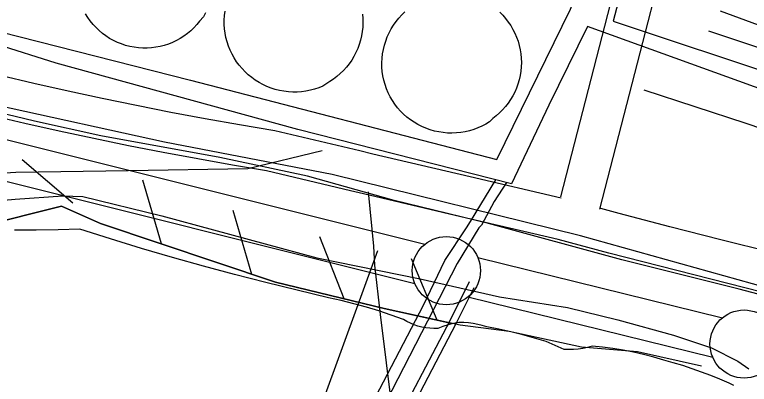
# Model space of a CAD drawing. Extents: x 3704301 to 3742427, y 506229 to 532009.
# Drawn here: x 3710220 to 3710758, y 522971 to 523243 of the extents above; entities that cross this region are included whole.
import ezdxf

# ---------------------------------------------------------------- set-up
doc = ezdxf.new("R2010")
doc.units = 0
for name, color, linetype in [('V-DOMW-TANK', 7, 'Continuous'), ('V-FLOD-BASE', 7, 'Continuous'), ('V-LEVE-TOET', 7, 'Continuous'), ('V-RAIL-TRAK', 7, 'Continuous'), ('V-RIVR-RANG', 7, 'Continuous'), ('V-ROAD-CNTR', 7, 'Continuous'), ('V-RRAP-FSHR', 7, 'Continuous'), ('V-SITE-OTLN', 7, 'Continuous'), ('V-SURV-LINE', 7, 'Continuous'), ('V-UTIL-LINE', 7, 'Continuous')]:
    doc.layers.add(name, color=color, linetype=linetype)

msp = doc.modelspace()

# ---------------------------------------------------------------- linework, layer by layer
at = {"layer": 'V-DOMW-TANK'}
for points in [[(3710359.44, 523244.06), (3710358.08, 523241.14), (3710355.26, 523237.82), (3710353.23, 523235.35), (3710351.06, 523233.01), (3710348.74, 523230.81), (3710346.29, 523228.76), (3710343.71, 523226.88), (3710341.02, 523225.16), (3710338.22, 523223.61), (3710335.33, 523222.25), (3710332.36, 523221.07), (3710329.33, 523220.08), (3710326.23, 523219.28), (3710323.09, 523218.69), (3710319.92, 523218.29), (3710316.73, 523218.1), (3710313.54, 523218.11), (3710310.35, 523218.31), (3710307.18, 523218.73), (3710304.04, 523219.34), (3710300.95, 523220.15), (3710297.92, 523221.16), (3710294.96, 523222.35), (3710292.07, 523223.73), (3710289.29, 523225.29), (3710286.6, 523227.02), (3710284.03, 523228.92), (3710281.59, 523230.98), (3710279.28, 523233.19), (3710277.12, 523235.54), (3710275.11, 523238.03), (3710273.26, 523240.63), (3710271.58, 523243.35)], [(3710474.55, 523243.14), (3710474.84, 523239.92), (3710474.93, 523236.69), (3710474.81, 523233.46), (3710474.48, 523230.25), (3710473.96, 523227.06), (3710473.23, 523223.91), (3710472.3, 523220.82), (3710471.18, 523217.79), (3710469.87, 523214.84), (3710468.37, 523211.97), (3710466.7, 523209.21), (3710464.85, 523206.56), (3710462.84, 523204.03), (3710460.67, 523201.64), (3710458.35, 523199.38), (3710455.9, 523197.28), (3710453.32, 523195.34), (3710450.62, 523193.56), (3710445.62, 523190.29), (3710442.61, 523189.06), (3710439.54, 523188.03), (3710436.41, 523187.19), (3710433.22, 523186.55), (3710430.01, 523186.12), (3710426.77, 523185.88), (3710423.53, 523185.85), (3710420.29, 523186.03), (3710417.07, 523186.41), (3710413.88, 523186.99), (3710410.73, 523187.77), (3710407.64, 523188.75), (3710404.61, 523189.92), (3710401.67, 523191.28), (3710398.82, 523192.83), (3710396.07, 523194.54), (3710393.43, 523196.43), (3710390.92, 523198.48), (3710388.54, 523200.69), (3710386.31, 523203.04), (3710384.23, 523205.53), (3710382.31, 523208.15), (3710380.55, 523210.88), (3710378.98, 523213.71), (3710377.58, 523216.64), (3710376.38, 523219.65), (3710375.36, 523222.73), (3710374.54, 523225.87), (3710373.92, 523229.06), (3710373.51, 523232.27), (3710373.29, 523235.51), (3710373.29, 523238.75), (3710373.48, 523241.99), (3710373.88, 523245.21)], [(3710575.23, 523244.46), (3710577.48, 523242.2), (3710579.59, 523239.81), (3710581.53, 523237.28), (3710583.32, 523234.64), (3710584.93, 523231.89), (3710586.37, 523229.05), (3710587.64, 523226.12), (3710588.71, 523223.12), (3710589.59, 523220.05), (3710590.27, 523216.94), (3710590.77, 523213.79), (3710591.06, 523210.62), (3710591.15, 523207.43), (3710591.04, 523204.25), (3710590.74, 523201.07), (3710590.23, 523197.93), (3710589.53, 523194.82), (3710588.63, 523191.76), (3710587.54, 523188.77), (3710586.27, 523185.85), (3710584.82, 523183.01), (3710583.19, 523180.27), (3710581.39, 523177.64), (3710579.43, 523175.13), (3710577.32, 523172.74), (3710575.06, 523170.5), (3710572.66, 523168.4), (3710570.14, 523166.45), (3710567.78, 523164.08), (3710565.01, 523162.38), (3710562.14, 523160.87), (3710559.18, 523159.54), (3710556.14, 523158.39), (3710553.03, 523157.45), (3710549.87, 523156.7), (3710546.67, 523156.16), (3710543.44, 523155.83), (3710540.2, 523155.7), (3710536.95, 523155.77), (3710533.72, 523156.06), (3710530.51, 523156.55), (3710527.34, 523157.24), (3710524.22, 523158.13), (3710521.16, 523159.22), (3710518.18, 523160.51), (3710515.28, 523161.98), (3710512.48, 523163.63), (3710509.8, 523165.46), (3710507.24, 523167.45), (3710504.81, 523169.6), (3710502.52, 523171.91), (3710500.38, 523174.35), (3710498.41, 523176.93), (3710496.6, 523179.62), (3710494.97, 523182.43), (3710493.52, 523185.34), (3710492.26, 523188.33), (3710491.19, 523191.39), (3710490.32, 523194.52), (3710489.64, 523197.7), (3710489.18, 523200.91), (3710488.92, 523204.15), (3710488.86, 523207.39), (3710489.02, 523210.63), (3710489.38, 523213.86), (3710489.94, 523217.06), (3710490.71, 523220.22), (3710491.67, 523223.31), (3710492.83, 523226.34), (3710494.19, 523229.3), (3710495.73, 523232.16), (3710497.45, 523234.91), (3710499.33, 523237.55), (3710501.39, 523240.07), (3710503.5, 523242.45), (3710505.76, 523244.69)]]:
    msp.add_lwpolyline(points, dxfattribs=at)
at = {"layer": 'V-FLOD-BASE'}
msp.add_lwpolyline([(3710180.77, 523103.71), (3710220.04, 523107.12), (3710255.06, 523109.57), (3710269.73, 523109.13), (3710327.5, 523095.07), (3710441.16, 523064.11), (3710516.92, 523048.67), (3710575.16, 523035.56), (3710624.87, 523027.63), (3710661.81, 523018.73), (3710702.54, 523007.47), (3710730.48, 522998.07), (3710749.91, 522988.18), (3710757.97, 522982.52)], dxfattribs=at)
at = {"layer": 'V-LEVE-TOET'}
for points in [[(3710854.58, 522965.46), (3710839.95, 522976.95), (3710832.36, 522984.98), (3710823.81, 522998.21), (3710817.16, 523009.08), (3710808.14, 523019.94), (3710801.97, 523025.14), (3710791.55, 523030.32), (3710750.82, 523041.1), (3710664.64, 523062.67), (3710567.08, 523089.41), (3710497.95, 523106.28), (3710434.39, 523124.2), (3710369.99, 523137.77), (3710282.87, 523153.65), (3710234.1, 523164.42), (3710206.64, 523170.98)], [(3710746.79, 522970.4), (3710743.49, 522972.12), (3710740.11, 522973.64), (3710736.66, 522974.96), (3710729.95, 522977.7), (3710723.17, 522980.28), (3710716.32, 522982.71), (3710709.42, 522984.98), (3710702.46, 522987.1), (3710695.45, 522989.06), (3710688.1, 522991.22), (3710680.68, 522993.15), (3710673.21, 522994.85), (3710665.69, 522996.32), (3710658.12, 522997.56), (3710650.52, 522998.57), (3710642.9, 522999.35), (3710639.6, 522998.37), (3710636.25, 522997.61), (3710632.85, 522997.09), (3710629.42, 522996.8), (3710625.99, 522996.75), (3710622.55, 522996.93), (3710609.29, 523002.58), (3710600.72, 523005.27), (3710592.06, 523007.7), (3710583.34, 523009.86), (3710574.56, 523011.74), (3710565.72, 523013.36), (3710562.43, 523014.4), (3710559.08, 523015.24), (3710555.68, 523015.88), (3710552.26, 523016.33), (3710548.81, 523016.58), (3710545.36, 523016.62), (3710541.37, 523015.93), (3710537.42, 523014.98), (3710533.54, 523013.78), (3710529.76, 523012.33), (3710526.83, 523012.28), (3710523.9, 523012.42), (3710520.99, 523012.77), (3710518.11, 523013.32), (3710515.28, 523014.06), (3710512.5, 523014.99), (3710509.8, 523016.11), (3710507.18, 523017.42), (3710504.66, 523018.89), (3710495.68, 523022.13), (3710486.62, 523025.14), (3710477.49, 523027.91), (3710468.29, 523030.46), (3710459.03, 523032.77), (3710449.72, 523034.85), (3710426.71, 523040.3), (3710403.75, 523045.98), (3710380.86, 523051.9), (3710358.03, 523058.06), (3710335.27, 523064.45), (3710312.57, 523071.09), (3710289.95, 523077.96), (3710267.39, 523085.06), (3710251.47, 523084.58), (3710235.53, 523084.38), (3710219.6, 523084.47)]]:
    msp.add_lwpolyline(points, dxfattribs=at)
at = {"layer": 'V-RAIL-TRAK'}
msp.add_lwpolyline([(3711121.78, 523004.72), (3711111.59, 523007.31), (3711101.46, 523010.12), (3711091.4, 523013.15), (3711081.4, 523016.41), (3711071.47, 523019.88), (3711061.63, 523023.58), (3711051.87, 523027.49), (3711042.2, 523031.62), (3711032.62, 523035.96), (3711023.14, 523040.51), (3710885.9, 523107.22), (3710875.99, 523112.77), (3710865.98, 523118.13), (3710855.86, 523123.29), (3710845.65, 523128.25), (3710835.34, 523133.01), (3710824.94, 523137.57), (3710814.45, 523141.93), (3710803.89, 523146.08), (3710793.24, 523150.03), (3710755.92, 523162.66), (3710718.54, 523175.08), (3710681.08, 523187.28)], dxfattribs=at)
at = {"layer": 'V-RIVR-RANG'}
msp.add_line((3710485.71, 523069.39), (3710224.88, 522355.55), dxfattribs=at)
at = {"layer": 'V-ROAD-CNTR'}
for points in [[(3710620.11, 523108.96), (3710694.86, 523399.55), (3710892.94, 524021.6), (3710995.65, 524376.48), (3711049.99, 524548.74), (3711062.22, 524583.23)], [(3710648.72, 523099.78), (3710723.71, 523391.25), (3710921.65, 524012.88), (3711024.37, 524367.8), (3711078.45, 524539.21), (3711090.21, 524572.38)], [(3710620.32, 523107.84), (3710553.67, 523123.5), (3710482.24, 523140.36), (3710472.77, 523142.6), (3710410.34, 523157.38), (3710384.52, 523161.74), (3710359.28, 523166.23), (3710334.09, 523170.94), (3710308.95, 523175.89), (3710283.84, 523181.06), (3710258.79, 523186.45), (3710233.78, 523192.07), (3710208.7, 523197.95)], [(3710900.56, 523006.16), (3710895.66, 523007.34), (3710868.88, 523014.02), (3710842.36, 523020.87), (3710804.95, 523029.82), (3710767.42, 523038.99), (3710729.94, 523048.36), (3710692.51, 523057.93), (3710655.13, 523067.68), (3710618.05, 523077.56), (3710546.8, 523094.3), (3710475.34, 523111.16), (3710465.86, 523113.4), (3710404.38, 523127.96), (3710379.4, 523132.18), (3710353.9, 523136.71), (3710328.44, 523141.48), (3710303.03, 523146.48), (3710277.66, 523151.7), (3710252.34, 523157.15), (3710227.07, 523162.83), (3710201.99, 523168.71)], [(3710445.17, 523142.76), (3710390.63, 523129.41), (3710302.89, 523128.08), (3710220.59, 523126.88), (3710135.78, 523121.36), (3710080.51, 523117.72), (3710067.71, 523098.49), (3710062.09, 523055.07), (3710047.71, 522991.8), (3710044.03, 522936.12)], [(3710968.39, 523021.13), (3710956.03, 523023.89), (3710929.39, 523030.07), (3710902.8, 523036.48), (3710876.27, 523043.1), (3710849.6, 523049.99), (3710812, 523058.98), (3710774.62, 523068.12), (3710737.29, 523077.45), (3710700.01, 523086.97), (3710662.78, 523096.69), (3710649.4, 523100.25)]]:
    msp.add_lwpolyline(points, dxfattribs=at)
at = {"layer": 'V-RRAP-FSHR'}
for p, q in [((3710262.2, 523104.24), (3710225.24, 523136.16)), ((3710327.28, 523074.33), (3710313.49, 523121.17)), ((3710393.63, 523052), (3710379.84, 523098.85)), ((3710461.21, 523033.98), (3710443.43, 523079.46)), ((3710529.43, 523018.3), (3710510.67, 523063.39))]:
    msp.add_line(p, q, dxfattribs=at)
for points in [[(3710723.21, 522984.66), (3710676.27, 522995.19), (3710635.21, 522998.44), (3710582.1, 523010.04), (3710546.29, 523014.6), (3710490.61, 523026.84), (3710410.92, 523046.19), (3710282.58, 523089.37), (3710253.89, 523102.14), (3710194.33, 523087.09)], [(3710194.33, 523087.09), (3710253.89, 523102.14), (3710282.58, 523089.37), (3710410.92, 523046.19), (3710490.61, 523026.84), (3710539.37, 523016.12)]]:
    msp.add_lwpolyline(points, dxfattribs=at)
at = {"layer": 'V-SITE-OTLN'}
for p, q in [((3710329.52, 523149.03), (3710176.19, 523182.85)), ((3710452.31, 523125.34), (3710329.52, 523149.03)), ((3710634.41, 523080.21), (3710452.31, 523125.34)), ((3710853.81, 523018.85), (3710634.41, 523080.21))]:
    msp.add_line(p, q, dxfattribs=at)
at = {"layer": 'V-SURV-LINE'}
for points in [[(3709866.5, 523237.92), (3710520.39, 523074.12)], [(3710513.11, 523045.02), (3709859.22, 523208.81)], [(3710559.12, 523064.49), (3710738.58, 523020.2)], [(3710731.4, 522991.07), (3710551.94, 523035.36)]]:
    msp.add_lwpolyline(points, dxfattribs=at)
for centre in [(3710536.13, 523054.72), (3710754.39, 523000.84)]:
    msp.add_circle(centre, 25, dxfattribs=at)
at = {"layer": 'V-UTIL-LINE'}
for points in [[(3710736.95, 523245.36), (3710866.73, 523197.4), (3710904.62, 523185.18), (3710921.51, 523250.53), (3710941.18, 523328.18), (3710951.98, 523370.81), (3710959.5, 523393.07)], [(3710209.34, 523230.14), (3710348.56, 523194.51), (3710573.03, 523136.36), (3710627.19, 523246.76), (3710643.18, 523288.92), (3710669.7, 523280.94), (3710658.45, 523237.84), (3710785.38, 523195.55), (3710898.11, 523158.43), (3711051.58, 523103.43), (3711101.99, 523084.72)], [(3711098.2, 523077.4), (3710957.35, 523121.19), (3710779.73, 523183.23), (3710639.52, 523234.01), (3710611.27, 523176.21), (3710583.96, 523118.4), (3710427.21, 523158.26), (3710250.09, 523207.05), (3710206.52, 523220.67)], [(3711129.15, 523101.95), (3711000.8, 523142.34), (3710849.71, 523190.26), (3710728.46, 523230.67)], [(3710535.01, 523062.1), (3710550.9, 523086.14), (3710553.73, 523090.88), (3710572.27, 523121.37)], [(3710580.17, 523119.36), (3710571.21, 523105.59), (3710561.79, 523088.06), (3710559.9, 523086.16), (3710544.07, 523060.07)], [(3710478.8, 523112.59), (3710482.6, 523072.71), (3710483.46, 523058.73), (3710487.66, 523022.55), (3710496.46, 522951.43), (3710415.41, 522796.61), (3710397.39, 522764.9)], [(3710332.38, 522836.68), (3710393.5, 522806.54), (3710402.5, 522804.19), (3710458.09, 522911.76), (3710519.33, 523029.27), (3710535.01, 523062.1)], [(3710544.07, 523060.07), (3710487.34, 522949.69), (3710435.05, 522848.76), (3710410.55, 522801.37), (3710406.79, 522792.85)], [(3710552.89, 523046.39), (3710538.76, 523017.96), (3710493.06, 522930.77), (3710433.71, 522816.57), (3710414.39, 522782.45), (3710399.78, 522752.6), (3710384.24, 522719.91), (3710395.14, 522714.73), (3710410.3, 522708.14)], [(3710556.21, 523042.14), (3710543.03, 523015.61), (3710502.04, 522936.95), (3710441.74, 522820.38), (3710421.95, 522784.84), (3710404.99, 522753.56), (3710393.21, 522730.34), (3710393.31, 522688.7)]]:
    msp.add_lwpolyline(points, dxfattribs=at)

doc.saveas('drawing.dxf')
